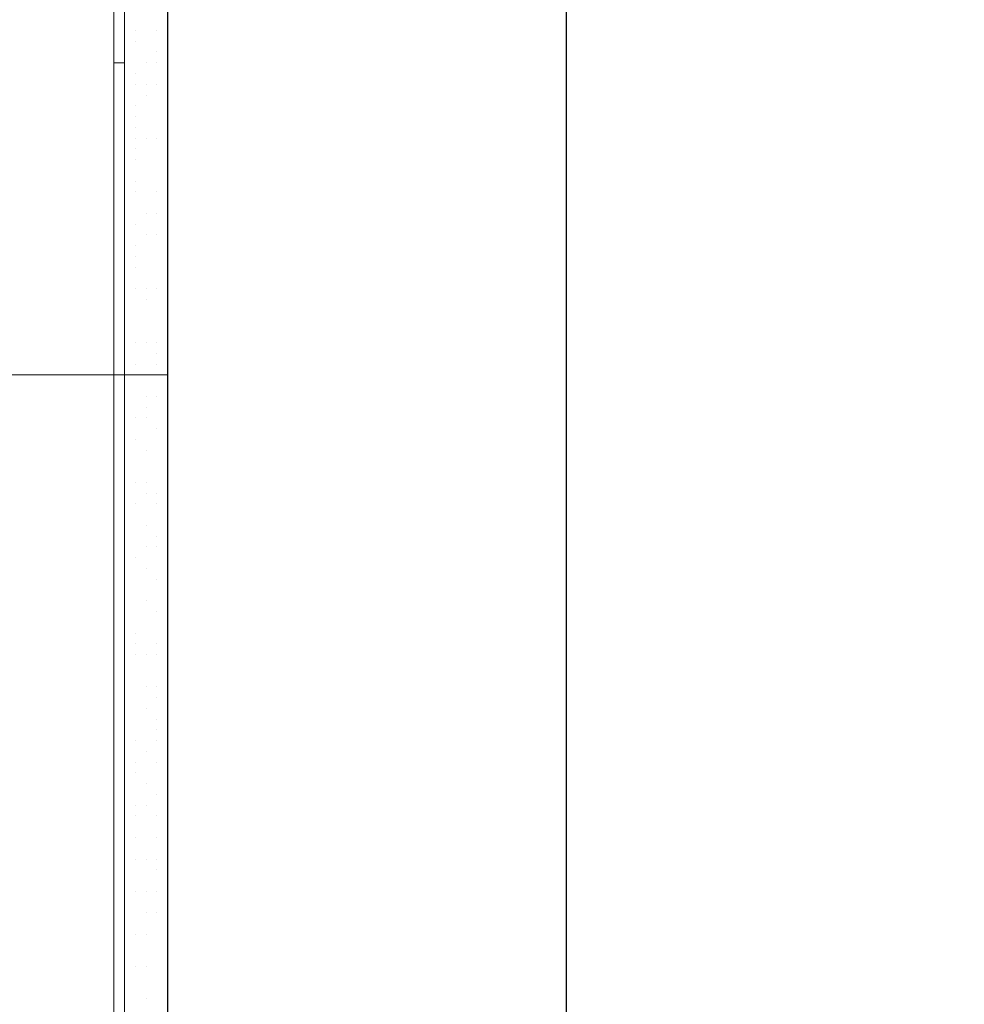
# Model space of a CAD drawing. Header units: metres. Extents: x 5.7 to 89.8, y 4 to 63.5.
# Tile 318 of 475: x 63.7 to 64.5, y 29.3 to 30.2. Entities that reach past the tile are written whole.
import ezdxf

# ---------------------------------------------------------------- set-up
doc = ezdxf.new("R2010")
doc.units = ezdxf.units.M
doc.header["$MEASUREMENT"] = 0
for name, color, linetype in [('PDF17_dim', 7, 'Continuous'), ('PDF17_hatch-borshi', 7, 'Continuous'), ('PDF17_kaff', 7, 'Continuous'), ('PDF17_Layer5', 7, 'Continuous'), ('PDF17_wall', 7, 'Continuous')]:
    doc.layers.add(name, color=color, linetype=linetype)

msp = doc.modelspace()

# ---------------------------------------------------------------- linework, layer by layer
at = {"layer": 'PDF17_dim', "lineweight": 20}
msp.add_lwpolyline([(48.10142, 29.89203), (63.80991, 29.89203)], dxfattribs=at)
at = {"layer": 'PDF17_hatch-borshi', "lineweight": 18}
for points in [[(63.77139, 30.20023), (63.77139, 30.20023)], [(63.78102, 30.20023), (63.78102, 30.20023)], [(63.78102, 30.20023), (63.78102, 30.20023)], [(63.80028, 30.20023), (63.80028, 30.20023)], [(63.77139, 30.1906), (63.77139, 30.1906)], [(63.78102, 30.1906), (63.78102, 30.1906)], [(63.80028, 30.18097), (63.80028, 30.18097)], [(63.79065, 30.17134), (63.79065, 30.17134)], [(63.80028, 30.17134), (63.80028, 30.17134)], [(63.80028, 30.17134), (63.80028, 30.17134)], [(63.78102, 30.16171), (63.78102, 30.16171)], [(63.78102, 30.15208), (63.78102, 30.15208)], [(63.79065, 30.15208), (63.79065, 30.15208)], [(63.80028, 30.15208), (63.80028, 30.15208)], [(63.80028, 30.15208), (63.80028, 30.15208)], [(63.79065, 30.14245), (63.79065, 30.14245)], [(63.78102, 30.13281), (63.78102, 30.13281)], [(63.78102, 30.12318), (63.78102, 30.12318)], [(63.78102, 30.11355), (63.78102, 30.11355)], [(63.80991, 30.11355), (63.80991, 30.11355)], [(63.78102, 30.10392), (63.78102, 30.10392)], [(63.79065, 30.10392), (63.79065, 30.10392)], [(63.80028, 30.10392), (63.80028, 30.10392)], [(63.80991, 30.10392), (63.80991, 30.10392)], [(63.80991, 30.10392), (63.80991, 30.10392)], [(63.78102, 30.09429), (63.78102, 30.09429)], [(63.78102, 30.08466), (63.78102, 30.08466)], [(63.80991, 30.08466), (63.80991, 30.08466)], [(63.78102, 30.0654), (63.78102, 30.0654)], [(63.77139, 30.05576), (63.77139, 30.05576)], [(63.78102, 30.05576), (63.78102, 30.05576)], [(63.78102, 30.05576), (63.78102, 30.05576)], [(63.80028, 30.05576), (63.80028, 30.05576)], [(63.80991, 30.04613), (63.80991, 30.04613)], [(63.79065, 30.0365), (63.79065, 30.0365)], [(63.80028, 30.0365), (63.80028, 30.0365)], [(63.78102, 30.02687), (63.78102, 30.02687)], [(63.79065, 30.01724), (63.79065, 30.01724)], [(63.80028, 30.01724), (63.80028, 30.01724)], [(63.78102, 30.00761), (63.78102, 30.00761)], [(63.78102, 29.99798), (63.78102, 29.99798)], [(63.78102, 29.98835), (63.78102, 29.98835)], [(63.80991, 29.98835), (63.80991, 29.98835)], [(63.78102, 29.96908), (63.78102, 29.96908)], [(63.79065, 29.96908), (63.79065, 29.96908)], [(63.80028, 29.96908), (63.80028, 29.96908)], [(63.79065, 29.95945), (63.79065, 29.95945)], [(63.78102, 29.92093), (63.78102, 29.92093)], [(63.78102, 29.92093), (63.78102, 29.92093)], [(63.79065, 29.92093), (63.79065, 29.92093)], [(63.79065, 29.92093), (63.79065, 29.92093)], [(63.80028, 29.92093), (63.80028, 29.92093)], [(63.80028, 29.92093), (63.80028, 29.92093)], [(63.80028, 29.9113), (63.80028, 29.9113)], [(63.78102, 29.90167), (63.78102, 29.90167)], [(63.80028, 29.90167), (63.80028, 29.90167)], [(63.79065, 29.89203), (63.79065, 29.89203)], [(63.79065, 29.87277), (63.79065, 29.87277)], [(63.80028, 29.87277), (63.80028, 29.87277)], [(63.79065, 29.86314), (63.79065, 29.86314)], [(63.78102, 29.85351), (63.78102, 29.85351)], [(63.79065, 29.85351), (63.79065, 29.85351)], [(63.80028, 29.84388), (63.80028, 29.84388)], [(63.77139, 29.83425), (63.77139, 29.83425)], [(63.78102, 29.83425), (63.78102, 29.83425)], [(63.79065, 29.82462), (63.79065, 29.82462)], [(63.79065, 29.82462), (63.79065, 29.82462)], [(63.78102, 29.79572), (63.78102, 29.79572)], [(63.79065, 29.79572), (63.79065, 29.79572)], [(63.79065, 29.78609), (63.79065, 29.78609)], [(63.79065, 29.78609), (63.79065, 29.78609)], [(63.80028, 29.78609), (63.80028, 29.78609)], [(63.80028, 29.78609), (63.80028, 29.78609)], [(63.78102, 29.77646), (63.78102, 29.77646)], [(63.80028, 29.77646), (63.80028, 29.77646)], [(63.79065, 29.7572), (63.79065, 29.7572)], [(63.80028, 29.74757), (63.80028, 29.74757)], [(63.79065, 29.73794), (63.79065, 29.73794)], [(63.80028, 29.73794), (63.80028, 29.73794)], [(63.78102, 29.7283), (63.78102, 29.7283)], [(63.78102, 29.7283), (63.78102, 29.7283)], [(63.79065, 29.71867), (63.79065, 29.71867)], [(63.79065, 29.71867), (63.79065, 29.71867)], [(63.80028, 29.70904), (63.80028, 29.70904)], [(63.77139, 29.68978), (63.77139, 29.68978)], [(63.79065, 29.68978), (63.79065, 29.68978)], [(63.79065, 29.68978), (63.79065, 29.68978)], [(63.80028, 29.68015), (63.80028, 29.68015)], [(63.77139, 29.67052), (63.77139, 29.67052)], [(63.77139, 29.66089), (63.77139, 29.66089)], [(63.78102, 29.66089), (63.78102, 29.66089)], [(63.78102, 29.65125), (63.78102, 29.65125)], [(63.80028, 29.65125), (63.80028, 29.65125)], [(63.78102, 29.64162), (63.78102, 29.64162)], [(63.79065, 29.64162), (63.79065, 29.64162)], [(63.80028, 29.64162), (63.80028, 29.64162)], [(63.80028, 29.64162), (63.80028, 29.64162)], [(63.80991, 29.64162), (63.80991, 29.64162)], [(63.77139, 29.63199), (63.77139, 29.63199)], [(63.79065, 29.61273), (63.79065, 29.61273)], [(63.80028, 29.61273), (63.80028, 29.61273)], [(63.77139, 29.6031), (63.77139, 29.6031)], [(63.80028, 29.6031), (63.80028, 29.6031)], [(63.80028, 29.6031), (63.80028, 29.6031)], [(63.80991, 29.6031), (63.80991, 29.6031)], [(63.79065, 29.59347), (63.79065, 29.59347)], [(63.80028, 29.58384), (63.80028, 29.58384)], [(63.80028, 29.5742), (63.80028, 29.5742)], [(63.78102, 29.56457), (63.78102, 29.56457)], [(63.80028, 29.56457), (63.80028, 29.56457)], [(63.79065, 29.55494), (63.79065, 29.55494)], [(63.77139, 29.54531), (63.77139, 29.54531)], [(63.78102, 29.54531), (63.78102, 29.54531)], [(63.80028, 29.54531), (63.80028, 29.54531)], [(63.78102, 29.53568), (63.78102, 29.53568)], [(63.79065, 29.52605), (63.79065, 29.52605)], [(63.80028, 29.51642), (63.80028, 29.51642)], [(63.78102, 29.50679), (63.78102, 29.50679)], [(63.79065, 29.50679), (63.79065, 29.50679)], [(63.80991, 29.50679), (63.80991, 29.50679)], [(63.80991, 29.50679), (63.80991, 29.50679)], [(63.78102, 29.49716), (63.78102, 29.49716)], [(63.80028, 29.49716), (63.80028, 29.49716)], [(63.78102, 29.47789), (63.78102, 29.47789)], [(63.80028, 29.47789), (63.80028, 29.47789)], [(63.77139, 29.45863), (63.77139, 29.45863)], [(63.78102, 29.45863), (63.78102, 29.45863)], [(63.79065, 29.45863), (63.79065, 29.45863)], [(63.80028, 29.45863), (63.80028, 29.45863)], [(63.80991, 29.45863), (63.80991, 29.45863)], [(63.80028, 29.449), (63.80028, 29.449)], [(63.80991, 29.449), (63.80991, 29.449)], [(63.78102, 29.42974), (63.78102, 29.42974)], [(63.79065, 29.42974), (63.79065, 29.42974)], [(63.80028, 29.42974), (63.80028, 29.42974)], [(63.77139, 29.41047), (63.77139, 29.41047)], [(63.77139, 29.41047), (63.77139, 29.41047)], [(63.79065, 29.41047), (63.79065, 29.41047)], [(63.80028, 29.41047), (63.80028, 29.41047)], [(63.78102, 29.39121), (63.78102, 29.39121)], [(63.79065, 29.39121), (63.79065, 29.39121)], [(63.80991, 29.39121), (63.80991, 29.39121)], [(63.80991, 29.38158), (63.80991, 29.38158)], [(63.80991, 29.37195), (63.80991, 29.37195)], [(63.80991, 29.37195), (63.80991, 29.37195)], [(63.78102, 29.36232), (63.78102, 29.36232)], [(63.78102, 29.36232), (63.78102, 29.36232)], [(63.79065, 29.36232), (63.79065, 29.36232)], [(63.79065, 29.36232), (63.79065, 29.36232)], [(63.77139, 29.34306), (63.77139, 29.34306)], [(63.77139, 29.34306), (63.77139, 29.34306)], [(63.80991, 29.34306), (63.80991, 29.34306)], [(63.79065, 29.33342), (63.79065, 29.33342)]]:
    msp.add_lwpolyline(points, dxfattribs=at)
at = {"layer": 'PDF17_kaff', "lineweight": 20}
for points in [[(63.77139, 28.78445), (63.77139, 30.99962), (63.76175, 30.99962), (63.76175, 28.78445)], [(63.77139, 30.17134), (63.76175, 30.17134)]]:
    msp.add_lwpolyline(points, dxfattribs=at)
at = {"layer": 'PDF17_Layer5', "lineweight": 13}
msp.add_lwpolyline([(64.16626, 28.69777), (64.16626, 30.98036)], dxfattribs=at)
at = {"layer": 'PDF17_wall', "lineweight": 25}
msp.add_lwpolyline([(47.34056, 28.29326), (47.34056, 28.64961), (47.70654, 28.64961), (47.70654, 30.9322), (48.0629, 30.9322), (48.0629, 28.64961), (63.80991, 28.64961), (63.80991, 30.9322), (64.16626, 30.9322), (64.16626, 28.64961), (64.52262, 28.64961), (64.52262, 28.29326)], dxfattribs=at)

doc.saveas('drawing.dxf')
